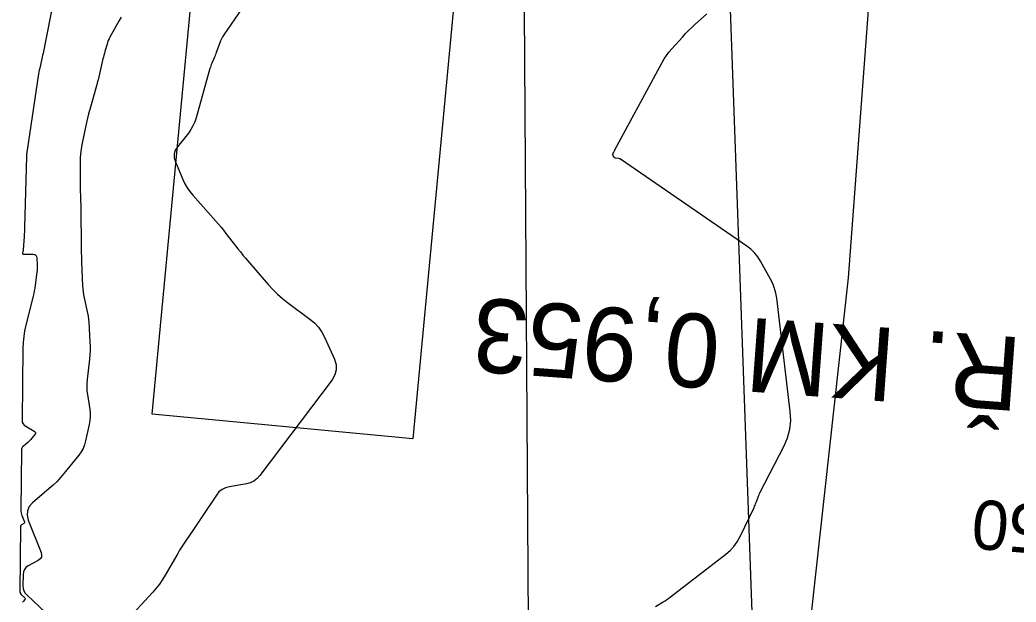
# Model space of a CAD drawing. Extents: x -534410 to -534262, y -1190162 to -1189584.
# Drawn here: x -534389.83 to -534369.58, y -1189631.96 to -1189620.13 of the extents above; entities that cross this region are included whole.
import ezdxf

# ---------------------------------------------------------------- set-up
doc = ezdxf.new("R2010")
doc.units = 0
for name, color, linetype in [('30', 7, 'Continuous'), ('31', 7, 'Continuous'), ('_N_text', 7, 'Continuous'), ('_přístup', 7, 'Continuous'), ('Hranice parcel', 7, 'Continuous')]:
    doc.layers.add(name, color=color, linetype=linetype)

msp = doc.modelspace()

# ---------------------------------------------------------------- linework, layer by layer
at = {"layer": '30'}
for points in [[(-534376.913, -1189632.047), (-534376.756, -1189631.955), (-534376.718, -1189631.932), (-534376.68, -1189631.907), (-534376.643, -1189631.881), (-534376.606, -1189631.854), (-534375.485, -1189630.989), (-534375.396, -1189630.913), (-534375.318, -1189630.827), (-534375.251, -1189630.733), (-534375.195, -1189630.63), (-534374.911, -1189630.039), (-534374.899, -1189630.013), (-534374.888, -1189629.988), (-534374.878, -1189629.962), (-534374.868, -1189629.936), (-534374.83, -1189629.83), (-534374.82, -1189629.804), (-534374.809, -1189629.778), (-534374.797, -1189629.752), (-534374.785, -1189629.727), (-534374.3, -1189628.787), (-534374.229, -1189628.62), (-534374.184, -1189628.448), (-534374.166, -1189628.271), (-534374.174, -1189628.089), (-534374.45, -1189625.784), (-534374.467, -1189625.682), (-534374.494, -1189625.583), (-534374.531, -1189625.486), (-534374.577, -1189625.393), (-534374.781, -1189625.027), (-534374.836, -1189624.94), (-534374.9, -1189624.861), (-534374.973, -1189624.789), (-534375.055, -1189624.726), (-534377.622, -1189622.959), (-534377.633, -1189622.953), (-534377.644, -1189622.947), (-534377.656, -1189622.944), (-534377.668, -1189622.941), (-534377.728, -1189622.933), (-534377.735, -1189622.931), (-534377.741, -1189622.928), (-534377.747, -1189622.923), (-534377.752, -1189622.918), (-534377.773, -1189622.886), (-534377.775, -1189622.882), (-534377.776, -1189622.878), (-534377.777, -1189622.874), (-534377.778, -1189622.87), (-534377.778, -1189622.851), (-534377.778, -1189622.848), (-534377.777, -1189622.845), (-534377.776, -1189622.842), (-534377.775, -1189622.838), (-534377.769, -1189622.823), (-534377.766, -1189622.817), (-534377.764, -1189622.815), (-534377.746, -1189622.785), (-534377.74, -1189622.775), (-534377.738, -1189622.77), (-534376.78, -1189620.994), (-534376.738, -1189620.92), (-534376.691, -1189620.85), (-534376.641, -1189620.783), (-534376.586, -1189620.719), (-534376.36, -1189620.467), (-534376.302, -1189620.405), (-534376.243, -1189620.344), (-534376.183, -1189620.285), (-534376.121, -1189620.228), (-534375.869, -1189620.001)], [(-534387.779, -1189620.068), (-534387.818, -1189620.136), (-534388.005, -1189620.477), (-534388.022, -1189620.512), (-534388.038, -1189620.547), (-534388.052, -1189620.583), (-534388.063, -1189620.62), (-534388.106, -1189620.77), (-534388.117, -1189620.807), (-534388.127, -1189620.845), (-534388.136, -1189620.882), (-534388.145, -1189620.92), (-534388.214, -1189621.22), (-534388.229, -1189621.282), (-534388.245, -1189621.344), (-534388.261, -1189621.406), (-534388.278, -1189621.468), (-534388.414, -1189621.947), (-534388.438, -1189622.036), (-534388.46, -1189622.125), (-534388.481, -1189622.214), (-534388.5, -1189622.304), (-534388.573, -1189622.664), (-534388.589, -1189622.755), (-534388.6, -1189622.845), (-534388.607, -1189622.937), (-534388.609, -1189623.028), (-534388.606, -1189623.635), (-534388.605, -1189623.671), (-534388.605, -1189623.706), (-534388.604, -1189623.742), (-534388.602, -1189623.778), (-534388.597, -1189623.922), (-534388.595, -1189623.958), (-534388.595, -1189623.994), (-534388.594, -1189624.03), (-534388.594, -1189624.066), (-534388.59, -1189624.641), (-534388.589, -1189624.743), (-534388.588, -1189624.844), (-534388.585, -1189624.946), (-534388.581, -1189625.047), (-534388.56, -1189625.531), (-534388.556, -1189625.594), (-534388.549, -1189625.656), (-534388.539, -1189625.717), (-534388.527, -1189625.778), (-534388.471, -1189626.023), (-534388.458, -1189626.084), (-534388.448, -1189626.146), (-534388.44, -1189626.208), (-534388.435, -1189626.27), (-534388.411, -1189626.67), (-534388.407, -1189626.757), (-534388.408, -1189626.844), (-534388.412, -1189626.931), (-534388.42, -1189627.019), (-534388.469, -1189627.435), (-534388.475, -1189627.511), (-534388.476, -1189627.588), (-534388.472, -1189627.664), (-534388.462, -1189627.74), (-534388.415, -1189628.045), (-534388.406, -1189628.121), (-534388.405, -1189628.196), (-534388.411, -1189628.272), (-534388.424, -1189628.347), (-534388.498, -1189628.683), (-534388.52, -1189628.762), (-534388.551, -1189628.836), (-534388.59, -1189628.907), (-534388.638, -1189628.974), (-534388.938, -1189629.347), (-534389.007, -1189629.429), (-534389.08, -1189629.508), (-534389.156, -1189629.583), (-534389.236, -1189629.654), (-534389.576, -1189629.944), (-534389.644, -1189630.02), (-534389.681, -1189630.103), (-534389.687, -1189630.194), (-534389.663, -1189630.293), (-534389.404, -1189630.951), (-534389.392, -1189631.002), (-534389.398, -1189631.046), (-534389.421, -1189631.084), (-534389.463, -1189631.115), (-534389.668, -1189631.226), (-534389.712, -1189631.258), (-534389.744, -1189631.296), (-534389.763, -1189631.343), (-534389.77, -1189631.397), (-534389.772, -1189631.627), (-534389.768, -1189631.682), (-534389.752, -1189631.733), (-534389.726, -1189631.779), (-534389.689, -1189631.821), (-534389.193, -1189632.285)]]:
    msp.add_lwpolyline(points, dxfattribs=at)
at = {"layer": '31'}
for points in [[(-534389.138, -1189619.654), (-534389.357, -1189620.769), (-534389.364, -1189620.806), (-534389.372, -1189620.844), (-534389.381, -1189620.882), (-534389.389, -1189620.92), (-534389.424, -1189621.071), (-534389.432, -1189621.108), (-534389.44, -1189621.146), (-534389.447, -1189621.184), (-534389.453, -1189621.223), (-534389.685, -1189622.774), (-534389.687, -1189622.788), (-534389.69, -1189622.803), (-534389.696, -1189622.834), (-534389.697, -1189622.839), (-534389.698, -1189622.845), (-534389.698, -1189622.85), (-534389.698, -1189622.856), (-534389.698, -1189622.884), (-534389.699, -1189622.901), (-534389.74, -1189624.338), (-534389.742, -1189624.386), (-534389.744, -1189624.434), (-534389.747, -1189624.482), (-534389.75, -1189624.53), (-534389.769, -1189624.8), (-534389.77, -1189624.808), (-534389.771, -1189624.817), (-534389.772, -1189624.826), (-534389.774, -1189624.834), (-534389.78, -1189624.868), (-534389.781, -1189624.876), (-534389.778, -1189624.881), (-534389.774, -1189624.884), (-534389.766, -1189624.885), (-534389.565, -1189624.89), (-534389.533, -1189624.895), (-534389.51, -1189624.909), (-534389.496, -1189624.932), (-534389.49, -1189624.964), (-534389.484, -1189625.109), (-534389.483, -1189625.145), (-534389.484, -1189625.181), (-534389.486, -1189625.218), (-534389.49, -1189625.254), (-534389.524, -1189625.521), (-534389.533, -1189625.577), (-534389.542, -1189625.633), (-534389.554, -1189625.689), (-534389.567, -1189625.744), (-534389.713, -1189626.33), (-534389.738, -1189626.446), (-534389.757, -1189626.564), (-534389.769, -1189626.682), (-534389.773, -1189626.801), (-534389.789, -1189628.262), (-534389.785, -1189628.302), (-534389.771, -1189628.336), (-534389.749, -1189628.364), (-534389.716, -1189628.387), (-534389.543, -1189628.483), (-534389.524, -1189628.497), (-534389.516, -1189628.513), (-534389.517, -1189628.531), (-534389.529, -1189628.551), (-534389.598, -1189628.636), (-534389.615, -1189628.657), (-534389.634, -1189628.677), (-534389.653, -1189628.696), (-534389.673, -1189628.714), (-534389.76, -1189628.788), (-534389.778, -1189628.807), (-534389.792, -1189628.829), (-534389.8, -1189628.853), (-534389.803, -1189628.88), (-534389.815, -1189630.09), (-534389.814, -1189630.117), (-534389.81, -1189630.145), (-534389.804, -1189630.171), (-534389.795, -1189630.197), (-534389.743, -1189630.33), (-534389.74, -1189630.341), (-534389.742, -1189630.35), (-534389.747, -1189630.358), (-534389.756, -1189630.365), (-534389.799, -1189630.388), (-534389.809, -1189630.395), (-534389.815, -1189630.403), (-534389.82, -1189630.413), (-534389.821, -1189630.425), (-534389.834, -1189631.744), (-534389.832, -1189631.763), (-534389.827, -1189631.78), (-534389.818, -1189631.796), (-534389.805, -1189631.81), (-534389.734, -1189631.876), (-534389.728, -1189631.884), (-534389.726, -1189631.891), (-534389.728, -1189631.899), (-534389.733, -1189631.907), (-534389.76, -1189631.939), (-534389.766, -1189631.946), (-534389.773, -1189631.954), (-534389.781, -1189631.962)], [(-534385.167, -1189619.665), (-534385.692, -1189620.431), (-534385.716, -1189620.469), (-534385.738, -1189620.508), (-534385.757, -1189620.548), (-534385.773, -1189620.59), (-534385.843, -1189620.79), (-534385.853, -1189620.817), (-534385.863, -1189620.844), (-534385.874, -1189620.871), (-534385.885, -1189620.898), (-534385.932, -1189621.004), (-534385.943, -1189621.03), (-534385.953, -1189621.057), (-534385.962, -1189621.085), (-534385.971, -1189621.112), (-534386.252, -1189622.116), (-534386.28, -1189622.2), (-534386.316, -1189622.28), (-534386.359, -1189622.355), (-534386.41, -1189622.427), (-534386.631, -1189622.705), (-534386.675, -1189622.776), (-534386.696, -1189622.851), (-534386.696, -1189622.928), (-534386.672, -1189623.008), (-534386.52, -1189623.372), (-534386.48, -1189623.458), (-534386.433, -1189623.539), (-534386.38, -1189623.617), (-534386.32, -1189623.69), (-534385.849, -1189624.219), (-534385.797, -1189624.279), (-534385.745, -1189624.34), (-534385.695, -1189624.402), (-534385.646, -1189624.465), (-534385.451, -1189624.718), (-534385.402, -1189624.781), (-534385.352, -1189624.843), (-534385.301, -1189624.905), (-534385.25, -1189624.966), (-534384.785, -1189625.506), (-534384.694, -1189625.605), (-534384.599, -1189625.699), (-534384.498, -1189625.788), (-534384.392, -1189625.871), (-534383.939, -1189626.208), (-534383.847, -1189626.286), (-534383.767, -1189626.374), (-534383.699, -1189626.471), (-534383.642, -1189626.578), (-534383.441, -1189627.024), (-534383.406, -1189627.134), (-534383.403, -1189627.24), (-534383.43, -1189627.343), (-534383.488, -1189627.443), (-534384.956, -1189629.389), (-534385.012, -1189629.451), (-534385.077, -1189629.5), (-534385.15, -1189629.535), (-534385.231, -1189629.556), (-534385.572, -1189629.614), (-534385.653, -1189629.636), (-534385.725, -1189629.672), (-534385.787, -1189629.722), (-534385.84, -1189629.787), (-534386.145, -1189630.241), (-534386.185, -1189630.301), (-534386.226, -1189630.362), (-534386.267, -1189630.422), (-534386.307, -1189630.482), (-534386.47, -1189630.724), (-534386.511, -1189630.785), (-534386.55, -1189630.846), (-534386.588, -1189630.908), (-534386.625, -1189630.971), (-534386.879, -1189631.411), (-534386.935, -1189631.504), (-534386.997, -1189631.593), (-534387.064, -1189631.679), (-534387.135, -1189631.761), (-534387.693, -1189632.37)]]:
    msp.add_lwpolyline(points, dxfattribs=at)
at = {"layer": '_přístup'}
msp.add_lwpolyline([(-534387.143, -1189628.143), (-534385.688, -1189612.702), (-534380.389, -1189613.202), (-534381.845, -1189628.642)], close=True, dxfattribs=at)
at = {"layer": 'Hranice parcel'}
for points in [[(-534379.46, -1189637.54), (-534379.76, -1189591.95), (-534379.572, -1189584.47)], [(-534374.7, -1189639.14), (-534376.664, -1189584.47)], [(-534369.94, -1189584.47), (-534373, -1189625.37), (-534374.52, -1189639.2)]]:
    msp.add_lwpolyline(points, dxfattribs=at)

# ---------------------------------------------------------------- texts
at = {"layer": '_N_text'}
for s, height, rotation, p in [('Ř. KM 0,953', 1.5, 175.8075, (-534369.444, -1189626.585)), ('950', 1, 175.0404, (-534368.21, -1189630.061))]:
    msp.add_text(s, height=height, rotation=rotation, dxfattribs=at).set_placement(p)

doc.saveas('drawing.dxf')
